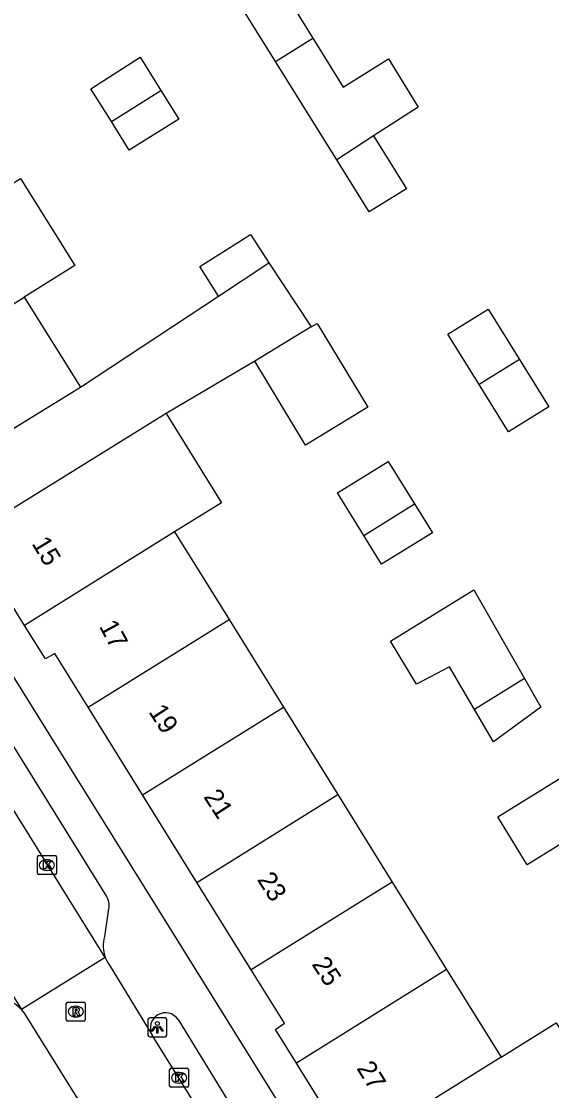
# Model space of a CAD drawing. Extents: x 159280 to 160375, y 384531 to 385872.
# Drawn here: x 159907.8 to 159935.7, y 385335.4 to 385391.6 of the extents above; entities that cross this region are included whole.
import ezdxf

# ---------------------------------------------------------------- set-up
doc = ezdxf.new("R2010")
doc.units = 0
for name, color, linetype in [('IMGEO_Kolk', 7, 'Continuous'), ('IMGEO_Lichtpunt', 7, 'Continuous'), ('IMGEO_Pand', 7, 'Continuous'), ('IMGEO_Pand_nummerreeks', 7, 'Continuous'), ('IMGEO_Rijbaan_lokaal_open', 7, 'Continuous'), ('IMGEO_Rioolput', 7, 'Continuous'), ('IMGEO_Voetpad_open', 7, 'Continuous')]:
    doc.layers.add(name, color=color, linetype=linetype)

msp = doc.modelspace()

# ---------------------------------------------------------------- linework, layer by layer
at = {"layer": 'IMGEO_Kolk'}
for p, q in [((159908.675, 385347.722), (159909.527, 385347.722)), ((159908.6, 385346.796), (159908.6, 385347.648)), ((159909.088, 385347.502), (159909.113, 385347.502)), ((159909.601, 385347.648), (159909.601, 385346.796)), ((159909.527, 385346.722), (159908.675, 385346.722)), ((159909.111, 385346.942), (159909.086, 385346.942)), ((159915.563, 385335.605), (159915.563, 385336.457)), ((159915.638, 385336.531), (159916.49, 385336.531)), ((159916.564, 385336.457), (159916.564, 385335.605)), ((159916.051, 385336.311), (159916.076, 385336.311)), ((159916.49, 385335.531), (159915.638, 385335.531)), ((159916.074, 385335.751), (159916.049, 385335.751))]:
    msp.add_line(p, q, dxfattribs=at)
for points in [[(159908.675, 385347.722), (159909.527, 385347.722)], [(159908.6, 385346.796), (159908.6, 385347.648)], [(159908.921, 385347.422), (159909.044, 385347.422), (159909.044, 385347.271), (159909.174, 385347.422), (159909.338, 385347.422), (159909.192, 385347.271), (159909.345, 385347.022), (159909.193, 385347.022), (159909.108, 385347.186), (159909.044, 385347.119), (159909.044, 385347.022), (159908.921, 385347.022), (159908.921, 385347.422)], [(159909.601, 385347.648), (159909.601, 385346.796)], [(159909.527, 385346.722), (159908.675, 385346.722)], [(159915.563, 385335.605), (159915.563, 385336.457)], [(159915.638, 385336.531), (159916.49, 385336.531)], [(159916.564, 385336.457), (159916.564, 385335.605)], [(159915.884, 385336.231), (159916.007, 385336.231), (159916.007, 385336.08), (159916.137, 385336.231), (159916.301, 385336.231), (159916.155, 385336.08), (159916.308, 385335.831), (159916.156, 385335.831), (159916.071, 385335.995), (159916.007, 385335.928), (159916.007, 385335.831), (159915.884, 385335.831), (159915.884, 385336.231)], [(159916.49, 385335.531), (159915.638, 385335.531)]]:
    msp.add_lwpolyline(points, dxfattribs=at)
for centre, start, end in [((159908.677, 385347.646), 91.552, 178.448), ((159908.677, 385347.646), 91.552, 178.448), ((159909.525, 385347.646), 1.552, 88.448), ((159909.525, 385347.646), 1.552, 88.448), ((159908.677, 385346.798), 181.552, 268.448), ((159908.677, 385346.798), 181.552, 268.448), ((159909.525, 385346.798), 271.552, 358.448), ((159909.525, 385346.798), 271.552, 358.448), ((159915.64, 385336.455), 91.552, 178.448), ((159915.64, 385336.455), 91.552, 178.448), ((159916.488, 385336.455), 1.552, 88.448), ((159916.488, 385336.455), 1.552, 88.448), ((159915.64, 385335.607), 181.552, 268.448), ((159915.64, 385335.607), 181.552, 268.448), ((159916.488, 385335.607), 271.552, 358.448), ((159916.488, 385335.607), 271.552, 358.448)]:
    msp.add_arc(centre, 0.0765, start, end, dxfattribs=at)
for centre, major_axis, ratio, start_param, end_param in [((159909.087, 385347.222), (-0.387, 0.002), 0.722429, 4.712389, 7.853982), ((159909.112, 385347.222), (-0.39, 0.002), 0.717154, 1.570796, 4.712389), ((159916.05, 385336.031), (-0.387, 0.002), 0.722429, 4.712389, 7.853982), ((159916.075, 385336.031), (-0.39, 0.002), 0.717154, 1.570796, 4.712389)]:
    msp.add_ellipse(centre, major_axis=major_axis, ratio=ratio, start_param=start_param, end_param=end_param, dxfattribs=at)
at = {"layer": 'IMGEO_Lichtpunt'}
for p, q in [((159914.418, 385339.089), (159914.418, 385338.282)), ((159914.418, 385339.089), (159914.418, 385338.282)), ((159915.32, 385339.184), (159914.512, 385339.184)), ((159915.32, 385339.184), (159914.512, 385339.184)), ((159915.414, 385338.282), (159915.414, 385339.089)), ((159915.414, 385338.282), (159915.414, 385339.089)), ((159914.512, 385338.188), (159915.32, 385338.188)), ((159914.512, 385338.188), (159915.32, 385338.188))]:
    msp.add_line(p, q, dxfattribs=at)
for points in [[(159914.792, 385338.753), (159914.831, 385338.725), (159914.643, 385338.463), (159914.605, 385338.49), (159914.792, 385338.753)], [(159914.894, 385338.705), (159914.941, 385338.705), (159914.941, 385338.383), (159914.894, 385338.383), (159914.894, 385338.705)], [(159915.004, 385338.725), (159915.042, 385338.752), (159915.229, 385338.49), (159915.19, 385338.462), (159915.004, 385338.725)]]:
    msp.add_lwpolyline(points, dxfattribs=at)
msp.add_circle((159914.917, 385338.887), 0.0994, dxfattribs=at)
for centre, start, end in [((159914.512, 385339.089), 90, 180), ((159914.512, 385339.089), 90, 180), ((159915.32, 385339.089), 0, 90), ((159915.32, 385339.089), 0, 90), ((159914.512, 385338.282), 180, 270), ((159914.512, 385338.282), 180, 270), ((159915.32, 385338.282), 270, 0), ((159915.32, 385338.282), 270, 360)]:
    msp.add_arc(centre, 0.0946, start, end, dxfattribs=at)
at = {"layer": 'IMGEO_Pand'}
for points in [[(159919.875, 385395.935), (159921.531, 385393.268), (159923.113, 385390.72)], [(159921.144, 385389.493), (159918.309, 385394.035), (159917.903, 385394.705)], [(159921.144, 385389.493), (159923.113, 385390.72)], [(159923.113, 385390.72), (159924.71, 385388.147), (159927.084, 385389.621), (159928.655, 385387.09), (159926.308, 385385.574)], [(159912.495, 385386.334), (159911.417, 385388.058), (159914.007, 385389.709), (159915.1, 385387.962)], [(159924.371, 385384.323), (159921.144, 385389.493)], [(159915.1, 385387.962), (159916.042, 385386.456), (159913.438, 385384.827), (159912.495, 385386.334)], [(159912.495, 385386.334), (159915.1, 385387.962)], [(159926.308, 385385.574), (159928.035, 385382.793), (159926.076, 385381.577), (159924.371, 385384.323)], [(159926.308, 385385.574), (159924.371, 385384.323)], [(159905.047, 385381.676), (159907.703, 385383.337), (159910.566, 385378.759), (159907.91, 385377.098)], [(159918.136, 385377.149), (159917.147, 385378.712), (159919.819, 385380.383), (159920.473, 385379.391), (159920.796, 385378.9)], [(159918.136, 385377.149), (159920.796, 385378.9)], [(159920.796, 385378.9), (159923.017, 385375.526)], [(159900.54, 385372.489), (159907.91, 385377.098)], [(159907.91, 385377.098), (159910.87, 385372.365)], [(159910.87, 385372.365), (159918.136, 385377.149)], [(159931.863, 385372.503), (159930.217, 385375.154), (159932.336, 385376.469), (159933.982, 385373.818)], [(159923.017, 385375.526), (159923.33, 385375.716), (159926.004, 385371.304), (159922.721, 385369.314), (159920.047, 385373.726)], [(159923.017, 385375.526), (159920.047, 385373.726)], [(159920.047, 385373.726), (159915.373, 385370.975)], [(159933.982, 385373.818), (159935.532, 385371.321), (159933.413, 385370.006), (159931.863, 385372.503)], [(159933.982, 385373.818), (159931.863, 385372.503)], [(159903.458, 385367.812), (159910.87, 385372.365)], [(159915.373, 385370.975), (159905.377, 385364.779)], [(159915.373, 385370.975), (159918.295, 385366.28), (159915.824, 385364.742)], [(159925.788, 385364.554), (159924.401, 385366.794), (159927.078, 385368.452), (159928.462, 385366.218)], [(159928.462, 385366.218), (159929.4, 385364.704), (159926.723, 385363.046), (159925.788, 385364.554)], [(159925.788, 385364.554), (159928.462, 385366.218)], [(159907.927, 385359.828), (159904.995, 385364.541), (159905.377, 385364.779)], [(159915.824, 385364.742), (159907.927, 385359.828)], [(159915.824, 385364.742), (159918.69, 385360.137)], [(159931.615, 385355.403), (159930.295, 385357.642), (159928.564, 385356.733), (159927.196, 385358.999), (159931.585, 385361.691), (159934.244, 385357.039)], [(159911.271, 385355.521), (159918.69, 385360.137)], [(159918.69, 385360.137), (159921.556, 385355.533)], [(159911.271, 385355.521), (159909.513, 385358.347), (159909.024, 385358.066), (159907.927, 385359.828)], [(159934.244, 385357.039), (159935.106, 385355.53), (159932.612, 385353.711), (159931.615, 385355.403)], [(159934.244, 385357.039), (159931.615, 385355.403)], [(159914.136, 385350.916), (159921.556, 385355.533)], [(159921.556, 385355.533), (159924.422, 385350.928)], [(159914.136, 385350.916), (159911.271, 385355.521)], [(159937.376, 385346.214), (159936.104, 385348.286), (159934.392, 385347.236), (159932.84, 385349.765), (159937.133, 385352.4), (159939.947, 385347.814)], [(159917.002, 385346.311), (159914.136, 385350.916)], [(159917.002, 385346.311), (159924.422, 385350.928)], [(159924.422, 385350.928), (159927.287, 385346.324)], [(159919.866, 385341.707), (159917.002, 385346.311)], [(159927.287, 385346.324), (159919.866, 385341.707)], [(159927.287, 385346.324), (159930.153, 385341.72)], [(159922.247, 385336.8), (159921.144, 385338.571), (159921.606, 385338.911), (159919.866, 385341.707)], [(159930.153, 385341.72), (159922.247, 385336.8)], [(159930.153, 385341.72), (159933.019, 385337.115)], [(159933.019, 385337.115), (159935.925, 385338.923), (159938.79, 385334.318), (159935.885, 385332.51)], [(159933.019, 385337.115), (159925.114, 385332.196)], [(159925.114, 385332.196), (159922.247, 385336.8)]]:
    msp.add_lwpolyline(points, dxfattribs=at)
at = {"layer": 'IMGEO_Rijbaan_lokaal_open'}
for points in [[(159912.173, 385342.365), (159891.865, 385374.998)], [(159887.399, 385372.238), (159907.76, 385339.618)], [(159912.173, 385342.365), (159907.76, 385339.618)], [(159912.173, 385342.365), (159912.288, 385342.111), (159912.39, 385341.948), (159914.639, 385338.275)], [(159924.282, 385312.959), (159924.068, 385313.518), (159908.087, 385339.156), (159907.914, 385339.433), (159907.842, 385339.52), (159907.76, 385339.618)], [(159917.796, 385333.198), (159914.639, 385338.275)]]:
    msp.add_lwpolyline(points, dxfattribs=at)
at = {"layer": 'IMGEO_Rioolput'}
for p, q in [((159910.121, 385339.087), (159910.121, 385339.939)), ((159910.196, 385340.013), (159911.048, 385340.013)), ((159910.609, 385339.793), (159910.634, 385339.793)), ((159911.122, 385339.939), (159911.122, 385339.087)), ((159910.632, 385339.233), (159910.607, 385339.233)), ((159911.048, 385339.013), (159910.196, 385339.013))]:
    msp.add_line(p, q, dxfattribs=at)
for points in [[(159910.121, 385339.087), (159910.121, 385339.939)], [(159910.196, 385340.013), (159911.048, 385340.013)], [(159911.122, 385339.939), (159911.122, 385339.087)], [(159910.71, 385339.711), (159910.458, 385339.713), (159910.458, 385339.313)], [(159910.458, 385339.313), (159910.582, 385339.313), (159910.582, 385339.475), (159910.593, 385339.475)], [(159910.636, 385339.632), (159910.582, 385339.632), (159910.582, 385339.551)], [(159910.582, 385339.551), (159910.634, 385339.551)], [(159910.64, 385339.446), (159910.711, 385339.313), (159910.851, 385339.313), (159910.786, 385339.439)], [(159911.048, 385339.013), (159910.196, 385339.013)]]:
    msp.add_lwpolyline(points, dxfattribs=at)
for centre, radius, start, end in [((159910.198, 385339.937), 0.0765, 91.552, 178.448), ((159910.198, 385339.937), 0.0765, 91.552, 178.448), ((159911.046, 385339.937), 0.0765, 1.552, 88.448), ((159911.046, 385339.937), 0.0765, 1.552, 88.448), ((159910.592, 385339.422), 0.0533, 26.0293, 88.6989), ((159910.618, 385339.74), 0.19, 274.7715, 282.9687), ((159910.642, 385339.536), 0.0964, 77.0061, 93.1865), ((159910.656, 385339.593), 0.0378, 276.6634, 79.6772), ((159910.709, 385339.601), 0.109, 350.3612, 89.416), ((159910.707, 385339.601), 0.112, 277.5842, 350.9817), ((159910.691, 385339.386), 0.108, 29.5134, 73.7905), ((159910.198, 385339.089), 0.0765, 181.552, 268.448), ((159910.198, 385339.089), 0.0765, 181.552, 268.448), ((159911.046, 385339.089), 0.0765, 271.552, 358.448), ((159911.046, 385339.089), 0.0765, 271.552, 358.448)]:
    msp.add_arc(centre, radius, start, end, dxfattribs=at)
for centre, major_axis, ratio, start_param, end_param in [((159910.608, 385339.513), (-0.387, 0.002), 0.722429, 4.712389, 7.853982), ((159910.633, 385339.513), (-0.39, 0.002), 0.717154, 1.570796, 4.712389)]:
    msp.add_ellipse(centre, major_axis=major_axis, ratio=ratio, start_param=start_param, end_param=end_param, dxfattribs=at)
at = {"layer": 'IMGEO_Voetpad_open'}
for points in [[(159878.986, 385402.554), (159891.759, 385382.102), (159931.458, 385318.39), (159947.197, 385293.185), (159945.655, 385292.23), (159948.234, 385287.943)], [(159907.76, 385339.618), (159907.627, 385339.75), (159907.482, 385339.869), (159907.327, 385339.974), (159907.164, 385340.066), (159906.993, 385340.143), (159906.878, 385340.184), (159905.529, 385340.535), (159905.459, 385340.554), (159905.375, 385340.585), (159905.295, 385340.623), (159905.218, 385340.667), (159905.146, 385340.719), (159905.078, 385340.777), (159905.016, 385340.84), (159904.96, 385340.909), (159904.91, 385340.983), (159894.437, 385357.73)], [(159905.06, 385357.106), (159912.239, 385345.576)], [(159912.32, 385344.789), (159912.131, 385343.459)], [(159916.01, 385339.101), (159919.125, 385334.035)]]:
    msp.add_lwpolyline(points, dxfattribs=at)
for centre, radius, start, end in [((159911.551, 385345.108), 0.832, 337.4885, 34.2642), ((159913.849, 385342.977), 1.784, 164.331, 200.0662), ((159915.348, 385338.649), 0.802, 34.2861, 207.8501)]:
    msp.add_arc(centre, radius, start, end, dxfattribs=at)

# ---------------------------------------------------------------- texts
at = {"layer": 'IMGEO_Pand_nummerreeks'}
for s, rotation, p in [('15', 301.0601, (159908.275, 385364.136)), ('17', 298.4513, (159911.825, 385359.787)), ('19', 302.9146, (159914.428, 385355.283)), ('21', 302.9146, (159917.321, 385350.813)), ('23', 302.9146, (159920.14, 385346.457)), ('25', 302.9146, (159923.021, 385342.006)), ('27', 301.9113, (159925.382, 385336.532))]:
    msp.add_text(s, height=1, rotation=rotation, dxfattribs=at).set_placement(p)

doc.saveas('drawing.dxf')
